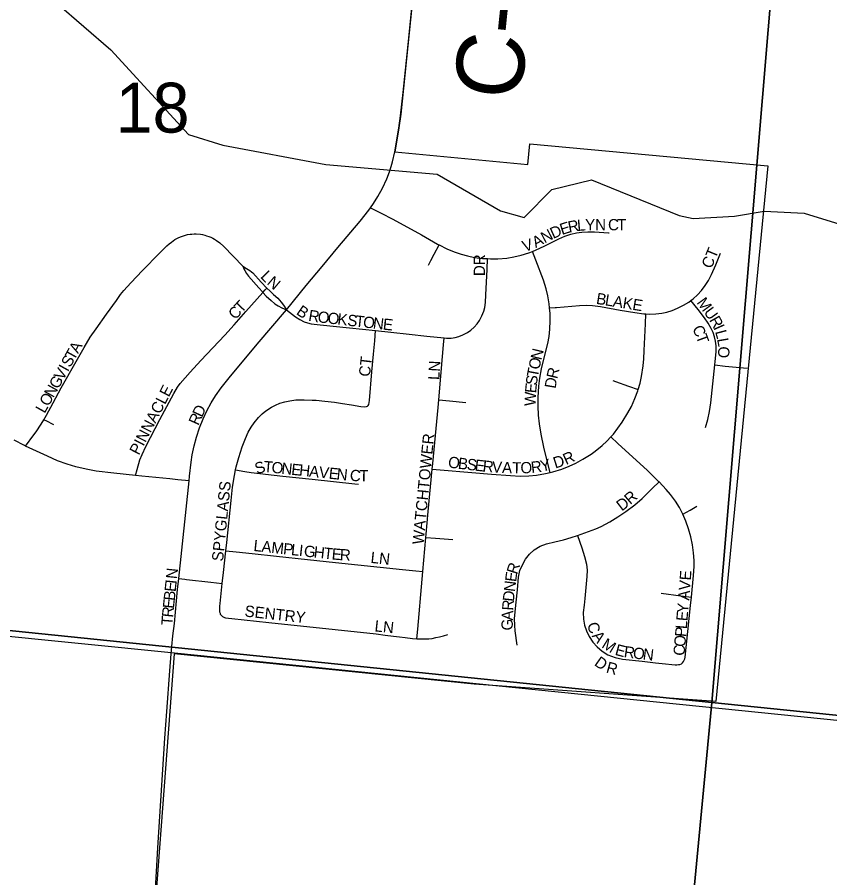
# Model space of a CAD drawing. Extents: x 1410790 to 1770854, y 448063 to 770588.
# Drawn here: x 1548165 to 1551767, y 648482 to 652297 of the extents above; entities that cross this region are included whole.
import ezdxf

# ---------------------------------------------------------------- set-up
doc = ezdxf.new("R2010")
doc.units = 0
for name, color, linetype in [('GM_X_City_Street', 7, 'Continuous'), ('GM_X_City_Street_Text', 7, 'Continuous'), ('GM_X_Corporation', 7, 'Continuous'), ('GM_X_County_Road', 7, 'Continuous'), ('GM_X_County_Road_Text', 7, 'Continuous'), ('GM_X_Minor_River', 7, 'Continuous'), ('GM_X_Section', 7, 'Continuous'), ('GM_X_Section_Text', 7, 'Continuous'), ('GM_X_Township', 7, 'Continuous')]:
    doc.layers.add(name, color=color, linetype=linetype)

msp = doc.modelspace()

# ---------------------------------------------------------------- linework, layer by layer
at = {"layer": 'GM_X_City_Street'}
for points in [[(1549731.1, 651452), (1549744.5, 651471), (1549763.3, 651501.7), (1549783.4, 651539.2), (1549802.6, 651580.8), (1549814.7, 651611.2), (1549822.6, 651634.4), (1549828.8, 651656.3), (1549839.4, 651699.5)], [(1549358.6, 650999.1), (1549445.4, 651106.7), (1549516.6, 651192.3), (1549585.9, 651275.2), (1549684.9, 651393), (1549723.7, 651441.6), (1549731.1, 651452)], [(1549731.1, 651452), (1549777.6, 651428), (1549830.2, 651400.8), (1549956.8, 651331.5), (1550028, 651291), (1550034.7, 651287.6)], [(1550449.7, 651258.7), (1550465.8, 651265), (1550501.1, 651281.6), (1550565.5, 651314.5), (1550593.1, 651326.1), (1550618.5, 651334.3), (1550644.4, 651340.5), (1550667.5, 651343.8), (1550694.1, 651345.3), (1550724, 651344.6), (1550786.1, 651340.6), (1550789.3, 651340.5)], [(1548282.2, 650512.5), (1548294, 650532), (1548323.4, 650587.1), (1548359.7, 650653.3), (1548425.8, 650770.4), (1548461.7, 650833), (1548488.7, 650877.9), (1548514.2, 650915.9), (1548560, 650979.8), (1548604.1, 651041.1), (1548623.2, 651067.5), (1548637.4, 651085.3), (1548668.1, 651119.2), (1548719.4, 651174.4), (1548795.9, 651251.1), (1548828.5, 651283.1), (1548837.9, 651291.5), (1548848.1, 651299.8), (1548863.9, 651310.7), (1548872.6, 651315.5), (1548880.8, 651319.8), (1548892.3, 651324.7), (1548901.6, 651327.9), (1548910.8, 651330.7), (1548920.1, 651332.8), (1548931.2, 651334.6), (1548939, 651335.5), (1548948.5, 651336.1), (1548958.1, 651336.1), (1548977.2, 651334.4), (1548986.2, 651332.8), (1548995.9, 651330.6), (1549004.4, 651328), (1549014.1, 651324.7), (1549023, 651321.1), (1549031.6, 651317), (1549039.4, 651312.5), (1549048.1, 651307.4), (1549063.6, 651296.1), (1549080.3, 651280.9), (1549164.2, 651193.3)], [(1549987.6, 651198), (1549998, 651217.7), (1550012.8, 651245.9), (1550034.7, 651287.6)], [(1550034.7, 651287.6), (1550068.8, 651270.6), (1550101.7, 651256.7), (1550132.3, 651246.1), (1550160.5, 651238.3), (1550192.3, 651232), (1550227.7, 651227.7), (1550249.8, 651226.5)], [(1550057.2, 650875.7), (1550068.5, 650874.6), (1550088.7, 650874.7), (1550105.5, 650876.8), (1550122, 650881), (1550140.8, 650888.5), (1550161.5, 650899.5), (1550175.5, 650909.1), (1550190.6, 650922.6), (1550204.2, 650937.7), (1550213.7, 650951.7), (1550224.6, 650972.5), (1550233.6, 650994.1), (1550238, 651010.6), (1550240.9, 651032.5), (1550242.3, 651066.7), (1550247.5, 651177.7), (1550249.8, 651226.5)], [(1550249.8, 651226.5), (1550263.4, 651225.8), (1550295.9, 651226.1), (1550334.8, 651229.2), (1550366.8, 651234.1), (1550398.4, 651241.4), (1550432.5, 651252), (1550449.7, 651258.7)], [(1550524.4, 651008.3), (1550522.5, 651025.7), (1550516.7, 651061.3), (1550509.3, 651093.2), (1550497.6, 651130.7), (1550464.3, 651219.7), (1550449.7, 651258.7)], [(1551151.4, 651040.8), (1551160.8, 651047.9), (1551180.4, 651066.1), (1551198.3, 651085.9), (1551214.6, 651107.1), (1551229, 651129.6), (1551242.7, 651156.2), (1551261.6, 651198.4), (1551281.9, 651250.7)], [(1549164.2, 651193.3), (1549181, 651182.9), (1549196.4, 651173.2), (1549202.8, 651167.7), (1549208.6, 651163), (1549246.4, 651122.6), (1549271, 651096.1)], [(1549164.2, 651193.3), (1549169.8, 651180.9), (1549173.6, 651173.7), (1549181.6, 651161.2), (1549190.7, 651148.7), (1549235.5, 651096.5), (1549251.4, 651079), (1549253.5, 651076.6)], [(1548688.5, 650265), (1548696.5, 650292.5), (1548708.9, 650334.8), (1548718.1, 650358.9), (1548734.6, 650394.3), (1548796.7, 650513.5), (1548858.8, 650629), (1548875, 650656.9), (1548886.4, 650672.4), (1548931.9, 650723.7), (1548978.4, 650774.4), (1549084.4, 650886.6), (1549126.5, 650932.6), (1549178.1, 650992.2), (1549253.5, 651076.6)], [(1549253.5, 651076.6), (1549264.2, 651088.6), (1549271, 651096.1)], [(1549253.5, 651076.6), (1549268.7, 651060.6), (1549290, 651040.6), (1549306.6, 651026.5), (1549314, 651021.4), (1549321.9, 651016.9), (1549338.4, 651008.6), (1549358.6, 650999.1)], [(1549271, 651096.1), (1549285.9, 651081.8), (1549300.8, 651067.7), (1549319.4, 651050.8), (1549327.2, 651042.9), (1549335.5, 651033), (1549345, 651020.6), (1549358.6, 650999.1)], [(1550952.2, 650981.5), (1550969, 650980.7), (1550995.7, 650981.8), (1551022.2, 650985), (1551045.2, 650989.7), (1551067.6, 650996.5), (1551092.4, 651006.5), (1551119.2, 651019.8), (1551142.1, 651033.7), (1551151.4, 651040.8)], [(1551257.2, 650755.2), (1551258.8, 650770.5), (1551262.7, 650813.2), (1551263, 650839.9), (1551261, 650860), (1551256.5, 650879.7), (1551250, 650898.8), (1551241.8, 650917.1), (1551228.4, 650940.2), (1551211.5, 650964.8), (1551183, 651000.9), (1551151.4, 651040.8)], [(1548926.3, 650241), (1548928.5, 650262.2), (1548935.5, 650324.5), (1548940.6, 650357.3), (1548948.7, 650396.4), (1548959, 650435), (1548972.7, 650476.1), (1548988.7, 650516.3), (1549005.7, 650552.5), (1549024.8, 650587.6), (1549044.1, 650618.7), (1549068.9, 650654.1), (1549103.6, 650698.4), (1549227.8, 650847.3), (1549358.6, 650999.1)], [(1549358.6, 650999.1), (1549398.6, 650969.1), (1549418.1, 650956.1), (1549436.2, 650947), (1549452.2, 650941.3), (1549468.5, 650937.7), (1549507.8, 650932.7), (1549638.3, 650919.9), (1549753.5, 650907.6)], [(1550527.6, 650278.9), (1550514.8, 650330.1), (1550499.6, 650390.5), (1550487.8, 650448.4), (1550480.4, 650493.7), (1550476.1, 650532.8), (1550474.1, 650572.1), (1550474.4, 650611.4), (1550477.6, 650660.5), (1550481.9, 650696.3), (1550489.5, 650738.2), (1550500.8, 650786.1), (1550516.7, 650849.7), (1550522.9, 650881.9), (1550526.6, 650914.5), (1550528.1, 650950.5), (1550527.1, 650983.3), (1550524.4, 651008.3)], [(1550524.4, 651008.3), (1550549.2, 651009.8), (1550555.8, 651010.2), (1550657.3, 651019.1), (1550689.8, 651020.5), (1550715.6, 651019.4), (1550751, 651014.6), (1550838.1, 650998.5), (1550902.9, 650987.2), (1550942.4, 650982), (1550952.2, 650981.5)], [(1550917.5, 650646.9), (1550925.9, 650674.8), (1550931.9, 650703.4), (1550939.3, 650751.6), (1550942.3, 650783), (1550944.8, 650820), (1550950.2, 650937.9), (1550952.2, 650981.5)], [(1549133, 650290), (1549135.9, 650304), (1549147.1, 650345.5), (1549162.4, 650392.5), (1549176.5, 650429.5), (1549189, 650456.7), (1549202.1, 650479.9), (1549215.4, 650499.2), (1549234.7, 650522.2), (1549251.1, 650538.9), (1549266.8, 650551.7), (1549291.8, 650568.1), (1549309.5, 650577.7), (1549328.2, 650585.4), (1549350.7, 650592.1), (1549373.6, 650596.8), (1549400.1, 650599.9), (1549436.4, 650601.3), (1549472.9, 650599.6), (1549489.5, 650598.7), (1549528.6, 650594.8), (1549571.8, 650589.7), (1549606.3, 650584.7), (1549646.7, 650578.2), (1549688, 650571.3), (1549703.8, 650570.1), (1549712.5, 650570.9), (1549717.3, 650572.6), (1549721, 650575.6), (1549723, 650579.6), (1549726.4, 650597.9), (1549737.3, 650725.3), (1549744.5, 650803.7), (1549749.6, 650862.5), (1549753.5, 650907.6)], [(1549753.5, 650907.6), (1549820.6, 650900.4), (1549902, 650891.9), (1549980.1, 650883), (1550057.2, 650875.7)], [(1550033.3, 650600.2), (1550050.6, 650792.5), (1550054.8, 650845), (1550057.2, 650875.7)], [(1551216.6, 650478.5), (1551225.9, 650513.5), (1551233.7, 650549), (1551239.7, 650588), (1551257.2, 650755.2)], [(1551257.2, 650755.2), (1551302.7, 650750.4), (1551400.2, 650740.3)], [(1550805.5, 650686.1), (1550817.5, 650681.7), (1550875.2, 650661.7), (1550917.5, 650646.9)], [(1550795.7, 650436), (1550807.6, 650449.1), (1550827.9, 650474.4), (1550846.4, 650501.1), (1550872.1, 650542.7), (1550887.4, 650571.3), (1550903.4, 650606.9), (1550915.6, 650640.6), (1550917.5, 650646.9)], [(1550004.6, 650293.9), (1550007, 650318.6), (1550030.2, 650567), (1550033.3, 650600.2)], [(1550033.3, 650600.2), (1550081.6, 650595.5), (1550153.4, 650588.6)], [(1548202, 650395.6), (1548238.6, 650446), (1548248.3, 650459.4), (1548270.1, 650492.5), (1548282.2, 650512.5)], [(1548282.2, 650512.5), (1548291, 650508.4), (1548325.8, 650492)], [(1548202, 650395.6), (1548197.2, 650397.9), (1548150.3, 650422)], [(1550527.6, 650278.9), (1550538.6, 650281.3), (1550579.1, 650293.5), (1550612.3, 650306.4), (1550641.6, 650320.4), (1550672.9, 650337.6), (1550708.9, 650360.2), (1550727.3, 650373.5), (1550757.7, 650398.1), (1550779.1, 650417.9), (1550795.7, 650436)], [(1551010.2, 650236.8), (1551007.8, 650239.3), (1550958.4, 650287.7), (1550827.3, 650407.2), (1550795.7, 650436)], [(1548688.5, 650265), (1548593.3, 650275), (1548515.1, 650285), (1548469.7, 650293), (1548424.7, 650303.5), (1548386.3, 650315.2), (1548343.3, 650330.4), (1548298.1, 650350.2), (1548202, 650395.6)], [(1549090.1, 649930.8), (1549094.1, 649968.4), (1549112.7, 650154.5), (1549119.5, 650213.2), (1549127.8, 650265.3), (1549133, 650290)], [(1549133, 650290), (1549173, 650283.1), (1549201.8, 650278.1), (1549341.8, 650262.1), (1549472.3, 650248.4), (1549661.5, 650228.9), (1549677.8, 650227.4)], [(1549976.1, 649990.7), (1549977.3, 650005.1), (1549986.5, 650105.6), (1550004.6, 650293.9)], [(1550004.6, 650293.9), (1550057.5, 650289.2), (1550266.6, 650270.5), (1550351.5, 650264.5), (1550393.8, 650263), (1550432.8, 650264.1), (1550467.4, 650267.3), (1550506.8, 650274.1), (1550527.6, 650278.9)], [(1548926.3, 650241), (1548877.1, 650246.4), (1548841.4, 650250.4), (1548717.3, 650262), (1548688.5, 650265)], [(1548880.7, 649808.9), (1548926.3, 650241)], [(1550648.9, 649999.8), (1550697.3, 650016.4), (1550730.1, 650028.7), (1550753.8, 650039.9), (1550791.5, 650059.8), (1550828, 650081.7), (1550863.2, 650105.8), (1550902.2, 650135.9), (1550934.6, 650163.6), (1550981.7, 650209.2), (1551010.2, 650236.8)], [(1551115.8, 650093.2), (1551115.7, 650093.5), (1551100.1, 650122.9), (1551082.5, 650151), (1551061.1, 650180.6), (1551042, 650203.5), (1551010.2, 650236.8)], [(1551115.8, 650093.2), (1551148, 650111.8), (1551177.1, 650128.6)], [(1551153.3, 649726), (1551163, 649822.5), (1551165.7, 649862.2), (1551165.7, 649888.7), (1551163.4, 649921.8), (1551158.4, 649958), (1551150.9, 649993.6), (1551141.2, 650028.8), (1551129, 650063.2), (1551115.8, 650093.2)], [(1549962.8, 649840.2), (1549976.1, 649990.7)], [(1549976.1, 649990.7), (1550018.9, 649987.4), (1550096.3, 649981.4)], [(1550380.7, 649513.3), (1550372.4, 649576), (1550370.1, 649600.2), (1550369.4, 649631.1), (1550376.9, 649704.4), (1550382.2, 649758.1), (1550387.5, 649814.7), (1550393.6, 649843.5), (1550404.1, 649869.1), (1550418.5, 649894.8), (1550435.1, 649916), (1550457, 649935.6), (1550482.7, 649951.5), (1550511.4, 649962.1), (1550547.7, 649971.1), (1550586.2, 649980.2), (1550620.9, 649990.8), (1550648.9, 649999.8)], [(1550648.9, 649999.8), (1550667.8, 649943.9), (1550679.9, 649906.1), (1550688.2, 649872.2), (1550692, 649845.7), (1550690.5, 649817), (1550680.7, 649719.5), (1550678.4, 649690.8), (1550673.8, 649658.3), (1550675.3, 649628.1), (1550679.9, 649601.7), (1550688.2, 649576), (1550700.3, 649551.8), (1550716.2, 649526.9), (1550735.1, 649505.7), (1550758.4, 649486.8), (1550783.4, 649470.2), (1550815.1, 649458.1), (1550847.6, 649451.3), (1550936, 649442.3), (1550995.1, 649435.1), (1551024.5, 649431.7), (1551081.8, 649425.8), (1551089.4, 649426), (1551097.1, 649426.8), (1551102.9, 649427.8), (1551109.5, 649430)], [(1549073.9, 649787), (1549079.8, 649834.7), (1549090.1, 649930.8)], [(1549090.1, 649930.8), (1549134.7, 649926.4), (1549206.7, 649919.3), (1549314.4, 649907.4), (1549451.7, 649893.5), (1549575.8, 649880.2), (1549873.1, 649849), (1549931.9, 649843.3), (1549962.8, 649840.2)], [(1549936.4, 649541.8), (1549940.1, 649583.4), (1549959.8, 649805.7), (1549962.8, 649840.2)], [(1548850.2, 649506.6), (1548854.9, 649554.3), (1548861.3, 649609.2), (1548875.5, 649759.5), (1548880.7, 649808.9)], [(1548880.7, 649808.9), (1548908.2, 649805.3), (1548914.7, 649804.5), (1549022.9, 649792.6), (1549073.9, 649787)], [(1549074.2, 649640.2), (1549071, 649643), (1549068.4, 649646.6), (1549066.5, 649649.7), (1549065.1, 649652.9), (1549064, 649656.8), (1549063.1, 649660), (1549062.6, 649663.8), (1549062.4, 649671.2), (1549063, 649686.2), (1549064, 649697.2), (1549073.9, 649787)], [(1551019.7, 649743.6), (1551107.2, 649732.1), (1551153.3, 649726)], [(1551109.5, 649430), (1551114.2, 649434.4), (1551119.3, 649440.6), (1551122.2, 649446.4), (1551124.4, 649452.6), (1551125.9, 649460.6), (1551137.1, 649574.2), (1551149.6, 649688.4), (1551153.3, 649726)], [(1549074.2, 649640.2), (1549080.1, 649637.3), (1549083.2, 649636), (1549087.4, 649634.9), (1549100.7, 649632.9), (1549116.8, 649631.3), (1549280.2, 649614.3), (1549574.2, 649583), (1549755.7, 649562.8), (1549796.6, 649557.4), (1549832.1, 649552.7), (1549859.1, 649549.6), (1549884.6, 649546.5), (1549916.5, 649543.1), (1549936.4, 649541.8)], [(1549936.4, 649541.8), (1549945.3, 649541.3), (1549962.3, 649540.8), (1549975.5, 649541.3), (1549988.8, 649541.7), (1550003.6, 649543.3), (1550020.9, 649546.7), (1550036.4, 649550.4), (1550055.2, 649555), (1550073.5, 649560)]]:
    msp.add_lwpolyline(points, dxfattribs=at)
at = {"layer": 'GM_X_Corporation'}
msp.add_lwpolyline([(1550031.6, 653482.9), (1549865.4, 651867.3), (1549855.4, 651796.6), (1549839.4, 651699.5), (1550428.9, 651644.4), (1550437, 651736), (1551492, 651637.3), (1551261.8, 649263.8), (1550190.2, 649340.4), (1548860.7, 649475.2), (1548737.2, 647853), (1545770.4, 648175.2), (1545665.6, 647159.4)], dxfattribs=at)
at = {"layer": 'GM_X_County_Road'}
for points in [[(1549839.4, 651699.5), (1549856.6, 651804.1), (1549864.5, 651859), (1549875.9, 651963.2), (1549897.2, 652175.4), (1549910.7, 652309.2), (1549958.6, 652779.1), (1549984.7, 653023.7), (1549994.5, 653124.9), (1550006.5, 653249), (1550010.1, 653281.6), (1550015.5, 653333.8), (1550028.2, 653451.2), (1550031.6, 653482.9)], [(1548773.5, 648384.2), (1548777.1, 648431.2), (1548787.3, 648614.3), (1548819.6, 649101.4), (1548827.7, 649219.1), (1548841.2, 649398.9), (1548847.2, 649474.1), (1548850.2, 649506.6)]]:
    msp.add_lwpolyline(points, dxfattribs=at)
at = {"layer": 'GM_X_Minor_River'}
msp.add_lwpolyline([(1548340.5, 652359.1), (1548580.3, 652152), (1548924.6, 651776.5), (1549075.6, 651729.4), (1549533.5, 651643.8), (1550026.2, 651601.6), (1550306.8, 651437.7), (1550412.1, 651409.5), (1550534.4, 651533), (1550711.1, 651575.4), (1551099.7, 651417.2), (1551161.4, 651404), (1551345.4, 651414.2), (1551475.8, 651437.5), (1551653.4, 651427.8), (1551927.5, 651344.1)], dxfattribs=at)
at = {"layer": 'GM_X_Section'}
for points in [[(1546323.2, 654890.1), (1551668.6, 654324.3), (1551244.2, 649258.6), (1545893.2, 649807)], [(1551668.6, 654324.3), (1556944.6, 653798.6), (1556521.4, 648719.9), (1551244.2, 649258.6)], [(1545893.2, 649807), (1551244.2, 649258.6), (1550742.3, 643974.2), (1545379.3, 644493.4)], [(1551244.2, 649258.6), (1556521.4, 648719.9), (1556518.1, 648679.9), (1556048.6, 643465.9), (1550742.3, 643974.2)]]:
    msp.add_lwpolyline(points, close=True, dxfattribs=at)
at = {"layer": 'GM_X_Township'}
for points in [[(1541201.9, 650247.2), (1548862.1, 649478.6), (1553877.2, 648970.1), (1556492.4, 648706.9), (1556720.8, 651259.3), (1558847.6, 651127.6), (1559374, 651094.9), (1559540.2, 653550.4), (1562115.7, 653320.1)], [(1518591.2, 644339.7), (1518813, 646827.1), (1519006.1, 648972.3), (1519314.6, 652452.1), (1524688.8, 651910.7), (1526106.4, 651767.9), (1530096, 651366), (1531112.1, 651263.6), (1532044.4, 651169.7), (1532157.4, 651158.4), (1532426.7, 651131.2), (1533590, 651014), (1540632, 650304.6), (1541201.9, 650247.2), (1548862.1, 649478.6), (1553877.2, 648970.1), (1556492.4, 648706.9), (1556030.2, 643461.3)]]:
    msp.add_lwpolyline(points, dxfattribs=at)

# ---------------------------------------------------------------- texts
at = {"layer": 'GM_X_City_Street_Text'}
for s, rotation, p in [('E', 18.1152, (1550579.5, 651330.8)), ('R', 11.1194, (1550611.4, 651341.3)), ('L', 4.7319, (1550648.8, 651348.8)), ('Y', 0.6339, (1550682.9, 651351.6)), ('N', 0, (1550726.8, 651352.1)), ('C', 0, (1550784, 651352.1)), ('T', 0, (1550823.6, 651352.1)), ('N', 27.8249, (1550502.5, 651293.2)), ('D', 24.1201, (1550540.7, 651313.3)), ('V', 18.663, (1550413.8, 651255.4)), ('A', 27.4618, (1550463.2, 651272.7)), ('CT', 67.6205, (1551242.2, 651178.9)), ('DR', 90, (1550238.4, 651149.1)), ('L', 313.8025, (1549240, 651144.7)), ('N', 319.8126, (1549268.5, 651115.5)), ('B', 350.7572, (1550729, 651026.4)), ('T', 46.7392, (1549158.4, 650982.1)), ('L', 350.7406, (1550768, 651020)), ('A', 350.7353, (1550802.8, 651014.4)), ('K', 350.7512, (1550846.2, 651007.3)), ('E', 350.7533, (1550889.6, 651000.2)), ('M', 305.9591, (1551175, 651031.6)), ('C', 47.7835, (1549132, 650953)), ('B', 325.4477, (1549398.3, 650982.6)), ('R', 350.8067, (1549453.2, 650951.2)), ('U', 305.9519, (1551206, 650988.8)), ('O', 353.5139, (1549494.8, 650944.6)), ('O', 353.5933, (1549538.6, 650939.6)), ('K', 353.6158, (1549582.4, 650934.7)), ('S', 353.6206, (1549626.1, 650929.8)), ('T', 353.5934, (1549661.1, 650925.9)), ('O', 353.6158, (1549696.1, 650921.9)), ('N', 353.6043, (1549739.8, 650917)), ('E', 353.957, (1549783.9, 650912.1)), ('R', 299.5641, (1551231, 650954.5)), ('C', 295.4247, (1551156, 650917.1)), ('I', 293.9847, (1551249.9, 650921.2)), ('T', 289.9901, (1551172.5, 650882.5)), ('L', 285.1162, (1551258.2, 650903)), ('A', 61.2294, (1548434.2, 650803.1)), ('L', 279.9653, (1551267.1, 650870.2)), ('T', 60.8247, (1548416.8, 650772)), ('N', 76.6581, (1550488.4, 650774.3)), ('O', 268.0763, (1551273, 650838.2)), ('S', 60.8247, (1548399.7, 650741.3)), ('CT', 83.6505, (1549728.1, 650701.4)), ('LN', 86.9775, (1550036, 650687.6)), ('O', 77.1938, (1550478.7, 650731.5)), ('V', 60.8267, (1548367.5, 650683.7)), ('I', 60.8137, (1548389, 650722.1)), ('T', 79.4189, (1550472.3, 650697.4)), ('R', 76.5704, (1550558.5, 650690.8)), ('G', 60.8244, (1548346.1, 650645.2)), ('S', 83.1257, (1550468.2, 650663.3)), ('D', 80.3832, (1550551.3, 650648.2)), ('N', 60.8267, (1548324.6, 650606.8)), ('PINNACLE', 62.6998, (1548703.7, 650352.4)), ('E', 84.583, (1550465, 650628.6)), ('O', 60.8244, (1548303.2, 650568.4)), ('W', 87.7967, (1550462.8, 650572.2)), ('D', 64.5883, (1548983.7, 650519.8)), ('L', 60.8313, (1548286, 650537.7)), ('R', 65.966, (1548967.7, 650483.9)), ('WATCHTOWER', 84.3433, (1549965.6, 649957.5)), ('O', 353.5391, (1550072.9, 650300.5)), ('D', 17.5084, (1550550, 650295.8)), ('R', 24.2386, (1550597.9, 650311.3)), ('S', 18.7201, (1549227.5, 650269.8)), ('T', 355.4043, (1549255.5, 650280.4)), ('O', 354.0871, (1549290.3, 650277.6)), ('N', 354.0786, (1549334.1, 650273.1)), ('E', 354.0882, (1549377.8, 650268.6)), ('H', 354.0786, (1549412.8, 650265)), ('A', 354.0786, (1549456.6, 650260.4)), ('B', 353.5608, (1550116.6, 650295.5)), ('S', 353.5391, (1550156, 650291.1)), ('E', 353.5496, (1550191, 650287.1)), ('R', 354.1115, (1550226.5, 650283.1)), ('V', 356.6265, (1550268.2, 650278.8)), ('A', 357.7748, (1550313.3, 650276.2)), ('T', 359.5809, (1550359, 650274.4)), ('O', 1.9988, (1550396.5, 650274.2)), ('R', 6.8652, (1550445.1, 650276.1)), ('Y', 12.3139, (1550489.5, 650281.7)), ('V', 354.0786, (1549500.4, 650255.9)), ('E', 354.0846, (1549544.1, 650251.4)), ('N', 354.0786, (1549579.1, 650247.7)), ('C', 356.4032, (1549638.2, 650241.7)), ('T', 359.7441, (1549680.9, 650239.1)), ('SPYGLASS', 84.2885, (1549076.9, 649882.8)), ('R', 40.8381, (1550882.4, 650133.9)), ('D', 37.5126, (1550845.1, 650105.1)), ('L', 353.8137, (1549210.4, 649930.9)), ('A', 353.842, (1549245.5, 649927.1)), ('M', 353.8127, (1549289.2, 649922.3)), ('P', 353.844, (1549341.7, 649916.6)), ('L', 353.8408, (1549376.7, 649912.9)), ('I', 353.824, (1549411.7, 649909.1)), ('G', 353.8022, (1549433.6, 649906.7)), ('H', 353.842, (1549477.4, 649901.9)), ('T', 353.8137, (1549521.1, 649897.2)), ('E', 355.1011, (1549557.3, 649893.3)), ('R', 356.3431, (1549593.6, 649890.2)), ('LN', 353.9832, (1549729.6, 649878.1)), ('N', 84.0843, (1548872.8, 649804.7)), ('R', 72.1258, (1550380.4, 649824)), ('E', 82.4649, (1550376.3, 649791.5)), ('E', 86.457, (1551151.1, 649799.2)), ('E', 84.0765, (1548866.9, 649747.8)), ('I', 84.0894, (1548870.5, 649782.9)), ('N', 83.0539, (1550371, 649747.9)), ('V', 85.1637, (1551147.3, 649754.2)), ('B', 84.0889, (1548862.8, 649708.5)), ('D', 83.8674, (1550366.3, 649704.4)), ('A', 85.1637, (1551143.6, 649710.3)), ('E', 84.1154, (1548859.2, 649673.5)), ('R', 86.0632, (1550363.7, 649665.4)), ('Y', 85.1733, (1551138.8, 649653.3)), ('R', 84.2096, (1548855.2, 649634.1)), ('SENTRY', 353.6594, (1549170.9, 649640.5)), ('A', 87.5949, (1550361.8, 649621.8)), ('E', 85.1648, (1551135.8, 649618.2)), ('T', 85.6243, (1548852.6, 649599.3)), ('LN', 353.982, (1549747.2, 649574.5)), ('G', 89.7158, (1550361.6, 649578.3)), ('C', 290.286, (1550689.3, 649604.5)), ('P', 85.1895, (1551129.9, 649548.1)), ('L', 85.1592, (1551132.9, 649583.1)), ('A', 307.0744, (1550710.6, 649553.4)), ('O', 85.1637, (1551126.2, 649504.2)), ('M', 328.3941, (1550752.1, 649504.7)), ('E', 345.147, (1550811.7, 649470.8)), ('R', 352.0227, (1550852.1, 649460.4)), ('C', 85.1617, (1551122.9, 649464.7)), ('O', 353.2998, (1550892.5, 649454.8)), ('N', 353.3671, (1550936.3, 649449.7)), ('D', 324.564, (1550719.6, 649426.6)), ('R', 344.7511, (1550772.5, 649393))]:
    msp.add_text(s, height=50, rotation=rotation, dxfattribs=at).set_placement(p)
at = {"layer": 'GM_X_County_Road_Text'}
msp.add_text('C-84', height=300, rotation=84.1878, dxfattribs=at).set_placement((1550397.2, 651923.9))
at = {"layer": 'GM_X_Section_Text'}
msp.add_text('18', height=221, rotation=0, dxfattribs=at).set_placement((1548600, 651785.2))

doc.saveas('drawing.dxf')
